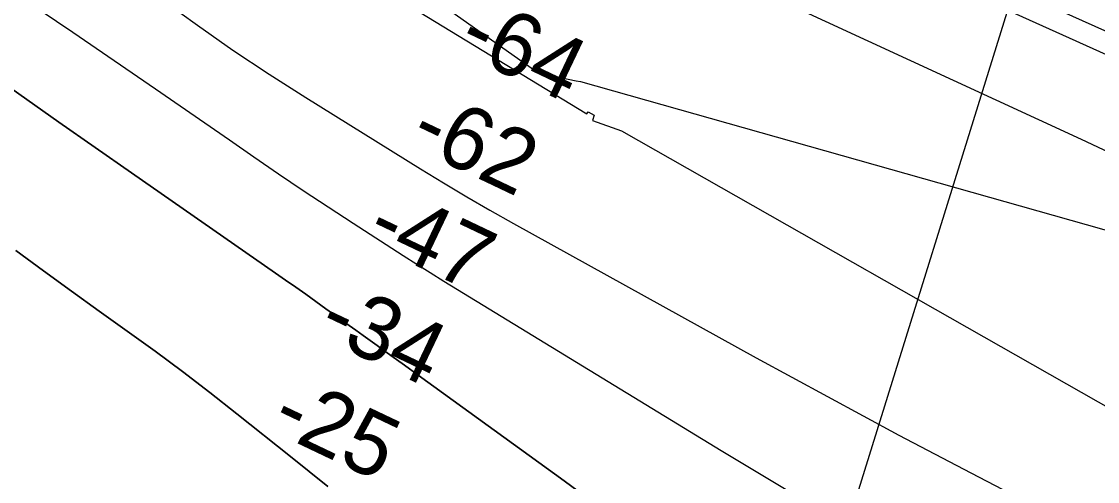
# Model space of a CAD drawing. Extents: x 3219052 to 3256913, y 800770 to 826146.
# Drawn here: x 3237393 to 3238412, y 815198 to 815633 of the extents above; entities that cross this region are included whole.
import ezdxf

# ---------------------------------------------------------------- set-up
doc = ezdxf.new("R2010")
doc.units = 0
for name, color, linetype in [('V-RIVR-RANG', 7, 'Continuous'), ('V-RRAP-RVMT', 7, 'Continuous'), ('V-TOPO-DPTH', 7, 'Continuous'), ('V-TOPO-MAJR', 7, 'Continuous'), ('V-TOPO-MINR', 7, 'Continuous')]:
    doc.layers.add(name, color=color, linetype=linetype)

msp = doc.modelspace()

# ---------------------------------------------------------------- linework, layer by layer
at = {"layer": 'V-RIVR-RANG'}
msp.add_line((3238395, 815863.6), (3238181.2, 815176), dxfattribs=at)
at = {"layer": 'V-RRAP-RVMT'}
msp.add_lwpolyline([(3237377.9, 815921.9), (3237418.6, 815904.3), (3237423.2, 815901.5), (3237419.2, 815888.9), (3237430.6, 815884.4), (3237430.1, 815883.5), (3237533.8, 815818), (3237531.6, 815812.2), (3237547.5, 815806.1), (3237544, 815796.2), (3237571.4, 815784.5), (3237560.1, 815763.9), (3237653, 815706.7), (3237656, 815712.1), (3237928.6, 815546.1), (3237929.8, 815548), (3237935.3, 815544.9), (3237933.7, 815539.8), (3237961.3, 815530.1), (3238428.6, 815264.2), (3238431.4, 815269.1)], dxfattribs=at)
at = {"layer": 'V-TOPO-DPTH'}
for points in [[(3237360, 815586.6), (3237428.6, 815538.3), (3237497.4, 815490.2), (3237633.7, 815395.3), (3237643.2, 815388.6), (3237652.8, 815381.9), (3237662.3, 815375.2), (3237671.8, 815368.4), (3237681.3, 815361.6), (3237690.8, 815354.8), (3237700.3, 815348), (3237709.8, 815341.2), (3237716.8, 815336.1), (3237729.8, 815326.7), (3237742.9, 815317.4), (3237755.8, 815308), (3237768.8, 815298.6), (3237907, 815198.6), (3237974.3, 815149.1)], [(3237974.3, 815149.1), (3237907, 815198.6), (3237768.8, 815298.6), (3237755.8, 815308), (3237742.9, 815317.4), (3237729.8, 815326.7), (3237716.8, 815336.1), (3237709.8, 815341.2), (3237700.3, 815348), (3237690.8, 815354.8), (3237681.3, 815361.6), (3237671.8, 815368.4), (3237662.3, 815375.2), (3237652.8, 815381.9), (3237643.2, 815388.6), (3237633.7, 815395.3), (3237497.4, 815490.2), (3237428.6, 815538.3), (3237360, 815586.6)], [(3237387.8, 815416.7), (3237414.1, 815397.5), (3237440.4, 815378.3), (3237466.8, 815359.3), (3237493.2, 815340.4), (3237519.6, 815321.4), (3237545.7, 815302), (3237571.5, 815282.2), (3237597.1, 815262.1), (3237647.8, 815221.7), (3237665.6, 815207.4), (3237683.3, 815193.1)], [(3237683.3, 815193.1), (3237665.6, 815207.4), (3237647.8, 815221.7), (3237597.1, 815262.1), (3237571.5, 815282.2), (3237545.7, 815302), (3237519.6, 815321.4), (3237493.2, 815340.4), (3237466.8, 815359.3), (3237440.4, 815378.3), (3237414.1, 815397.5), (3237387.8, 815416.7)]]:
    msp.add_lwpolyline(points, dxfattribs=at)
at = {"layer": 'V-TOPO-MAJR'}
for points in [[(3238440, 815615.2), (3238388.7, 815638.1), (3238038.3, 815794.6), (3238010.8, 815807.1), (3237983.5, 815820), (3237956.4, 815833.5), (3237929.5, 815847.2), (3237737.4, 815947.7), (3237636.9, 816001), (3237536.9, 816055.1), (3237437.5, 816110.3), (3237338.6, 816166.3)], [(3237379.1, 815666), (3237441.8, 815623.4), (3237520.1, 815569.6), (3237543.4, 815553.6), (3237566.7, 815537.6), (3237590, 815521.5), (3237613.2, 815505.4), (3237636.5, 815489.4), (3237659.9, 815473.5), (3237683.5, 815457.9), (3237707.2, 815442.5), (3237754.7, 815411.9), (3237767.4, 815403.8), (3237780.2, 815395.7), (3237793, 815387.7), (3237805.9, 815379.8), (3238055.8, 815227.4), (3238120.3, 815188.4)]]:
    msp.add_lwpolyline(points, dxfattribs=at)
at = {"layer": 'V-TOPO-MINR'}
for points in [[(3238642.1, 815502.2), (3238046.9, 815770.4), (3238011.2, 815786.8), (3237975.6, 815803.6), (3237940.3, 815821), (3237905.2, 815838.7), (3237463.4, 816065.5), (3237407.2, 816094.2), (3237350.8, 816122.7)], [(3238438.6, 815502.2), (3238396.7, 815521.8), (3237993, 815708.4), (3237967.3, 815720.5), (3237941.7, 815732.7), (3237916.1, 815745.1), (3237890.7, 815757.7), (3237608.1, 815898.9), (3237526.4, 815942.3), (3237446.2, 815988.3), (3237368.3, 816038.2)], [(3237309.9, 815963.6), (3237398.2, 815910.1), (3237485.9, 815855.7), (3237572.6, 815799.8), (3237658.8, 815743.1), (3237881.1, 815585.8), (3237889.5, 815583.3), (3237918.4, 815577.3), (3237922.5, 815576.6), (3238617.8, 815380.1), (3238625.7, 815377.4), (3238633.5, 815374.8), (3238641.3, 815372.2), (3238649.2, 815369.7), (3238694.2, 815355.7), (3238697.8, 815356.4)], [(3237360.5, 815784.1), (3237394, 815757.6), (3237396.5, 815755.6), (3237428.6, 815729.7), (3237460.9, 815704.2), (3237493.6, 815679.1), (3237526.4, 815654.2), (3237559.7, 815630.1), (3237593.4, 815606.4), (3237627.7, 815583.7), (3237662.4, 815561.5), (3237771, 815493.9), (3237792.8, 815480.6), (3237814.7, 815467.5), (3237836.7, 815454.8), (3237859, 815442.3), (3238088.9, 815315.2), (3238156.3, 815278.4), (3238223.9, 815241.9), (3238291.9, 815206.1), (3238360, 815170.8)], [(3237360, 815586.6), (3237428.6, 815538.3), (3237497.4, 815490.2), (3237633.7, 815395.3), (3237643.2, 815388.6), (3237652.8, 815381.9), (3237662.3, 815375.2), (3237671.8, 815368.4), (3237681.3, 815361.6), (3237690.8, 815354.8), (3237700.3, 815348), (3237709.8, 815341.2), (3237716.8, 815336.1), (3237729.8, 815326.7), (3237742.9, 815317.4), (3237755.8, 815308), (3237768.8, 815298.6), (3237907, 815198.6), (3237974.3, 815149.1)], [(3237387.8, 815416.7), (3237414.1, 815397.5), (3237440.4, 815378.3), (3237466.8, 815359.3), (3237493.2, 815340.4), (3237519.6, 815321.4), (3237545.7, 815302), (3237571.5, 815282.2), (3237597.1, 815262.1), (3237647.8, 815221.7), (3237665.6, 815207.4), (3237683.3, 815193.1)]]:
    msp.add_lwpolyline(points, dxfattribs=at)

# ---------------------------------------------------------------- texts
at = {"layer": 'V-RIVR-RANG'}
for s, p in [('-64', (3237803.6, 815606.1)), ('-62', (3237758.1, 815517)), ('-47', (3237717, 815425.8)), ('-34', (3237671.1, 815336.9)), ('-25', (3237626.9, 815247.2))]:
    msp.add_text(s, height=60, rotation=334.5607, dxfattribs=at).set_placement(p)

doc.saveas('drawing.dxf')
